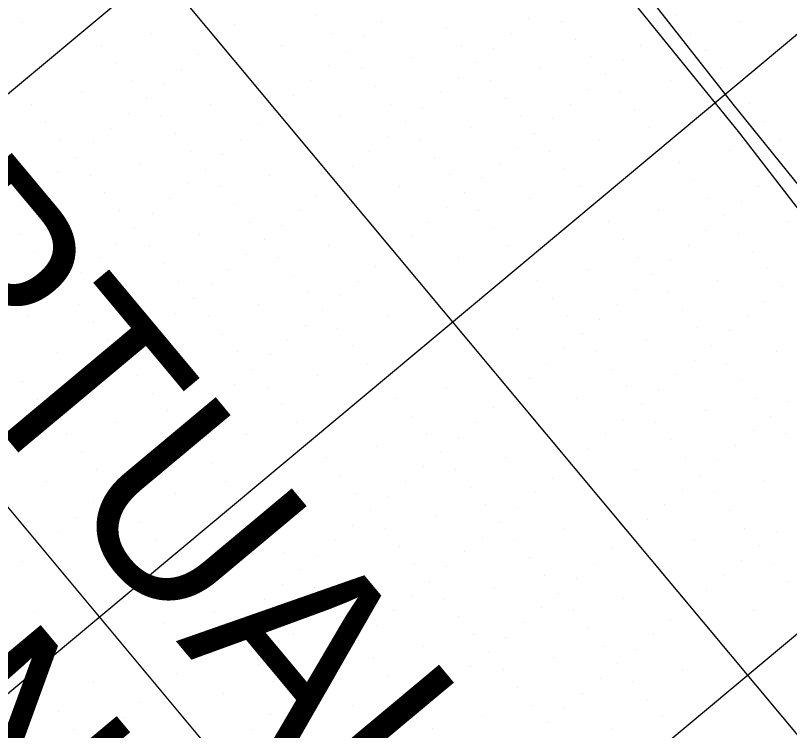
# Model space of a CAD drawing. Extents: x 2042995 to 2043795, y 305365 to 306249.
# Drawn here: x 2043457.74 to 2043491.39, y 305552.17 to 305583.24 of the extents above; entities that cross this region are included whole.
import ezdxf

# ---------------------------------------------------------------- set-up
doc = ezdxf.new("R2010")
doc.units = 0
for name, color, linetype in [('BR_CONCRETE', 7, 'Continuous'), ('BR_EXIST_GROUND_LT', 7, 'Continuous'), ('BR_EXIST_GROUND_RT', 7, 'Continuous'), ('BR_GRID DOTS', 7, 'Continuous'), ('BR_GRID LINES', 7, 'Continuous'), ('BR_TEXT', 7, 'Continuous')]:
    doc.layers.add(name, color=color, linetype=linetype)

msp = doc.modelspace()

# ---------------------------------------------------------------- linework, layer by layer
at = {"layer": 'BR_CONCRETE'}
msp.add_spline([(2043139.109, 306017.548), (2043148.199, 306007.16), (2043160.233, 305993.368), (2043172.245, 305979.557), (2043184.234, 305965.727), (2043196.201, 305951.879), (2043208.145, 305938.012), (2043220.067, 305924.126), (2043231.966, 305910.221), (2043243.843, 305896.297), (2043255.698, 305882.355), (2043267.529, 305868.394), (2043279.339, 305854.414), (2043291.126, 305840.415), (2043302.89, 305826.398), (2043314.632, 305812.361), (2043326.352, 305798.306), (2043338.049, 305784.233), (2043349.724, 305770.14), (2043361.376, 305756.029), (2043373.005, 305741.899), (2043384.613, 305727.75), (2043396.197, 305713.582), (2043407.76, 305699.396), (2043419.299, 305685.191), (2043430.817, 305670.967), (2043442.311, 305656.724), (2043453.784, 305642.463), (2043465.234, 305628.182), (2043476.661, 305613.883), (2043488.066, 305599.566), (2043499.448, 305585.229), (2043510.808, 305570.874), (2043522.146, 305556.5), (2043533.461, 305542.107), (2043544.753, 305527.695), (2043547.219, 305524.543)], degree=3, dxfattribs=at)
at = {"layer": 'BR_EXIST_GROUND_LT'}
msp.add_lwpolyline([(2043477.26, 305594.256), (2043488.931, 305579.394), (2043492.71, 305574.713)], dxfattribs=at)
at = {"layer": 'BR_EXIST_GROUND_RT'}
msp.add_lwpolyline([(2043484.67, 305583.731), (2043489.212, 305578.131), (2043500.132, 305563.996)], dxfattribs=at)
at = {"layer": 'BR_GRID DOTS'}
for p, q in [((2043486.462, 305583.243), (2043486.462, 305583.243)), ((2043458.038, 305582.955), (2043458.038, 305582.955)), ((2043470.841, 305583.225), (2043470.841, 305583.225)), ((2043473.658, 305582.972), (2043473.658, 305582.972)), ((2043480.06, 305583.108), (2043480.06, 305583.108)), ((2043481.468, 305582.981), (2043481.468, 305582.981)), ((2043489.279, 305582.99), (2043489.279, 305582.99)), ((2043467.257, 305582.837), (2043467.257, 305582.837)), ((2043476.475, 305582.719), (2043476.475, 305582.719)), ((2043485.694, 305582.602), (2043485.694, 305582.602)), ((2043463.672, 305582.449), (2043463.672, 305582.449)), ((2043471.482, 305582.458), (2043471.482, 305582.458)), ((2043472.891, 305582.331), (2043472.891, 305582.331)), ((2043479.292, 305582.467), (2043479.292, 305582.467)), ((2043487.103, 305582.475), (2043487.103, 305582.475)), ((2043461.496, 305581.935), (2043461.496, 305581.935)), ((2043466.489, 305582.196), (2043466.489, 305582.196)), ((2043469.306, 305581.943), (2043469.306, 305581.943)), ((2043477.116, 305581.952), (2043477.116, 305581.952)), ((2043482.109, 305582.214), (2043482.109, 305582.214)), ((2043484.927, 305581.961), (2043484.927, 305581.961)), ((2043465.721, 305581.555), (2043465.721, 305581.555)), ((2043472.123, 305581.69), (2043472.123, 305581.69)), ((2043478.525, 305581.825), (2043478.525, 305581.825)), ((2043487.744, 305581.708), (2043487.744, 305581.708)), ((2043474.94, 305581.437), (2043474.94, 305581.437)), ((2043482.751, 305581.446), (2043482.751, 305581.446)), ((2043484.159, 305581.32), (2043484.159, 305581.32)), ((2043462.137, 305581.167), (2043462.137, 305581.167)), ((2043464.954, 305580.914), (2043464.954, 305580.914)), ((2043471.356, 305581.049), (2043471.356, 305581.049)), ((2043472.764, 305580.923), (2043472.764, 305580.923)), ((2043477.757, 305581.184), (2043477.757, 305581.184)), ((2043480.574, 305580.931), (2043480.574, 305580.931)), ((2043488.385, 305580.94), (2043488.385, 305580.94)), ((2043476.99, 305580.543), (2043476.99, 305580.543)), ((2043483.392, 305580.678), (2043483.392, 305580.678)), ((2043462.778, 305580.4), (2043462.778, 305580.4)), ((2043464.186, 305580.273), (2043464.186, 305580.273)), ((2043470.588, 305580.408), (2043470.588, 305580.408)), ((2043478.398, 305580.417), (2043478.398, 305580.417)), ((2043486.209, 305580.425), (2043486.209, 305580.425)), ((2043460.602, 305579.885), (2043460.602, 305579.885)), ((2043473.405, 305580.155), (2043473.405, 305580.155)), ((2043476.222, 305579.902), (2043476.222, 305579.902)), ((2043482.624, 305580.037), (2043482.624, 305580.037)), ((2043484.033, 305579.911), (2043484.033, 305579.911)), ((2043463.419, 305579.632), (2043463.419, 305579.632)), ((2043469.821, 305579.767), (2043469.821, 305579.767)), ((2043479.039, 305579.649), (2043479.039, 305579.649)), ((2043458.426, 305579.371), (2043458.426, 305579.371)), ((2043466.236, 305579.379), (2043466.236, 305579.379)), ((2043474.046, 305579.388), (2043474.046, 305579.388)), ((2043475.455, 305579.261), (2043475.455, 305579.261)), ((2043481.856, 305579.396), (2043481.856, 305579.396)), ((2043489.667, 305579.405), (2043489.667, 305579.405)), ((2043462.651, 305578.991), (2043462.651, 305578.991)), ((2043464.06, 305578.865), (2043464.06, 305578.865)), ((2043469.053, 305579.126), (2043469.053, 305579.126)), ((2043471.87, 305578.873), (2043471.87, 305578.873)), ((2043479.68, 305578.882), (2043479.68, 305578.882)), ((2043484.674, 305579.143), (2043484.674, 305579.143)), ((2043459.067, 305578.603), (2043459.067, 305578.603)), ((2043474.687, 305578.62), (2043474.687, 305578.62)), ((2043481.089, 305578.755), (2043481.089, 305578.755)), ((2043490.308, 305578.637), (2043490.308, 305578.637)), ((2043461.884, 305578.35), (2043461.884, 305578.35)), ((2043468.286, 305578.485), (2043468.286, 305578.485)), ((2043477.504, 305578.367), (2043477.504, 305578.367)), ((2043485.315, 305578.376), (2043485.315, 305578.376)), ((2043464.701, 305578.097), (2043464.701, 305578.097)), ((2043473.92, 305577.979), (2043473.92, 305577.979)), ((2043475.328, 305577.853), (2043475.328, 305577.853)), ((2043480.321, 305578.114), (2043480.321, 305578.114)), ((2043483.139, 305577.861), (2043483.139, 305577.861)), ((2043490.949, 305577.87), (2043490.949, 305577.87)), ((2043459.708, 305577.836), (2043459.708, 305577.836)), ((2043461.116, 305577.709), (2043461.116, 305577.709)), ((2043467.518, 305577.844), (2043467.518, 305577.844)), ((2043465.342, 305577.33), (2043465.342, 305577.33)), ((2043466.751, 305577.203), (2043466.751, 305577.203)), ((2043473.152, 305577.338), (2043473.152, 305577.338)), ((2043479.554, 305577.473), (2043479.554, 305577.473)), ((2043480.962, 305577.347), (2043480.962, 305577.347)), ((2043488.773, 305577.355), (2043488.773, 305577.355)), ((2043460.349, 305577.068), (2043460.349, 305577.068)), ((2043475.969, 305577.085), (2043475.969, 305577.085)), ((2043486.597, 305576.841), (2043486.597, 305576.841)), ((2043463.166, 305576.815), (2043463.166, 305576.815)), ((2043465.983, 305576.562), (2043465.983, 305576.562)), ((2043472.385, 305576.697), (2043472.385, 305576.697)), ((2043478.786, 305576.832), (2043478.786, 305576.832)), ((2043481.604, 305576.579), (2043481.604, 305576.579)), ((2043459.581, 305576.427), (2043459.581, 305576.427)), ((2043460.99, 305576.301), (2043460.99, 305576.301)), ((2043468.8, 305576.309), (2043468.8, 305576.309)), ((2043476.61, 305576.318), (2043476.61, 305576.318)), ((2043478.019, 305576.191), (2043478.019, 305576.191)), ((2043490.822, 305576.461), (2043490.822, 305576.461)), ((2043465.216, 305575.921), (2043465.216, 305575.921)), ((2043471.617, 305576.056), (2043471.617, 305576.056)), ((2043487.238, 305576.073), (2043487.238, 305576.073)), ((2043458.814, 305575.786), (2043458.814, 305575.786)), ((2043461.631, 305575.533), (2043461.631, 305575.533)), ((2043466.624, 305575.795), (2043466.624, 305575.795)), ((2043474.434, 305575.803), (2043474.434, 305575.803)), ((2043477.251, 305575.55), (2043477.251, 305575.55)), ((2043482.245, 305575.812), (2043482.245, 305575.812)), ((2043490.055, 305575.82), (2043490.055, 305575.82)), ((2043464.448, 305575.28), (2043464.448, 305575.28)), ((2043470.85, 305575.415), (2043470.85, 305575.415)), ((2043480.068, 305575.297), (2043480.068, 305575.297)), ((2043487.879, 305575.306), (2043487.879, 305575.306)), ((2043489.287, 305575.179), (2043489.287, 305575.179)), ((2043458.046, 305575.145), (2043458.046, 305575.145)), ((2043467.265, 305575.027), (2043467.265, 305575.027)), ((2043476.484, 305574.909), (2043476.484, 305574.909)), ((2043462.272, 305574.766), (2043462.272, 305574.766)), ((2043463.68, 305574.639), (2043463.68, 305574.639)), ((2043470.082, 305574.774), (2043470.082, 305574.774)), ((2043477.892, 305574.783), (2043477.892, 305574.783)), ((2043485.703, 305574.791), (2043485.703, 305574.791)), ((2043488.52, 305574.538), (2043488.52, 305574.538)), ((2043460.096, 305574.251), (2043460.096, 305574.251)), ((2043467.906, 305574.26), (2043467.906, 305574.26)), ((2043475.716, 305574.268), (2043475.716, 305574.268)), ((2043483.527, 305574.277), (2043483.527, 305574.277)), ((2043491.337, 305574.285), (2043491.337, 305574.285)), ((2043462.913, 305573.998), (2043462.913, 305573.998)), ((2043469.315, 305574.133), (2043469.315, 305574.133)), ((2043478.533, 305574.015), (2043478.533, 305574.015)), ((2043487.752, 305573.897), (2043487.752, 305573.897)), ((2043457.92, 305573.737), (2043457.92, 305573.737)), ((2043465.73, 305573.745), (2043465.73, 305573.745)), ((2043468.547, 305573.492), (2043468.547, 305573.492)), ((2043474.949, 305573.627), (2043474.949, 305573.627)), ((2043484.168, 305573.509), (2043484.168, 305573.509)), ((2043489.161, 305573.771), (2043489.161, 305573.771)), ((2043462.145, 305573.357), (2043462.145, 305573.357)), ((2043463.554, 305573.231), (2043463.554, 305573.231)), ((2043471.364, 305573.239), (2043471.364, 305573.239)), ((2043479.174, 305573.248), (2043479.174, 305573.248)), ((2043486.985, 305573.256), (2043486.985, 305573.256)), ((2043458.561, 305572.969), (2043458.561, 305572.969)), ((2043467.78, 305572.851), (2043467.78, 305572.851)), ((2043474.181, 305572.986), (2043474.181, 305572.986)), ((2043489.802, 305573.003), (2043489.802, 305573.003)), ((2043461.378, 305572.716), (2043461.378, 305572.716)), ((2043469.188, 305572.725), (2043469.188, 305572.725)), ((2043476.998, 305572.733), (2043476.998, 305572.733)), ((2043484.809, 305572.742), (2043484.809, 305572.742)), ((2043486.217, 305572.615), (2043486.217, 305572.615)), ((2043459.202, 305572.202), (2043459.202, 305572.202)), ((2043464.195, 305572.463), (2043464.195, 305572.463)), ((2043467.012, 305572.21), (2043467.012, 305572.21)), ((2043473.414, 305572.345), (2043473.414, 305572.345)), ((2043482.633, 305572.227), (2043482.633, 305572.227)), ((2043490.443, 305572.236), (2043490.443, 305572.236)), ((2043460.61, 305572.075), (2043460.61, 305572.075)), ((2043469.829, 305571.957), (2043469.829, 305571.957)), ((2043485.45, 305571.974), (2043485.45, 305571.974)), ((2043464.836, 305571.696), (2043464.836, 305571.696)), ((2043466.245, 305571.569), (2043466.245, 305571.569)), ((2043472.646, 305571.704), (2043472.646, 305571.704)), ((2043480.457, 305571.713), (2043480.457, 305571.713)), ((2043488.267, 305571.721), (2043488.267, 305571.721)), ((2043491.084, 305571.468), (2043491.084, 305571.468)), ((2043459.843, 305571.434), (2043459.843, 305571.434)), ((2043462.66, 305571.181), (2043462.66, 305571.181)), ((2043470.47, 305571.19), (2043470.47, 305571.19)), ((2043484.682, 305571.333), (2043484.682, 305571.333)), ((2043486.091, 305571.207), (2043486.091, 305571.207)), ((2043459.075, 305570.793), (2043459.075, 305570.793)), ((2043465.477, 305570.928), (2043465.477, 305570.928)), ((2043471.879, 305571.063), (2043471.879, 305571.063)), ((2043481.098, 305570.945), (2043481.098, 305570.945)), ((2043490.316, 305570.827), (2043490.316, 305570.827)), ((2043460.484, 305570.666), (2043460.484, 305570.666)), ((2043468.294, 305570.675), (2043468.294, 305570.675)), ((2043483.915, 305570.692), (2043483.915, 305570.692)), ((2043458.308, 305570.152), (2043458.308, 305570.152)), ((2043464.71, 305570.287), (2043464.71, 305570.287)), ((2043466.118, 305570.161), (2043466.118, 305570.161)), ((2043471.111, 305570.422), (2043471.111, 305570.422)), ((2043473.928, 305570.169), (2043473.928, 305570.169)), ((2043481.739, 305570.178), (2043481.739, 305570.178)), ((2043486.732, 305570.439), (2043486.732, 305570.439)), ((2043489.549, 305570.186), (2043489.549, 305570.186)), ((2043461.125, 305569.899), (2043461.125, 305569.899)), ((2043470.344, 305569.781), (2043470.344, 305569.781)), ((2043483.147, 305570.051), (2043483.147, 305570.051)), ((2043463.942, 305569.646), (2043463.942, 305569.646)), ((2043471.752, 305569.655), (2043471.752, 305569.655)), ((2043479.562, 305569.663), (2043479.562, 305569.663)), ((2043487.373, 305569.672), (2043487.373, 305569.672)), ((2043488.781, 305569.545), (2043488.781, 305569.545)), ((2043461.766, 305569.131), (2043461.766, 305569.131)), ((2043466.759, 305569.393), (2043466.759, 305569.393)), ((2043469.576, 305569.14), (2043469.576, 305569.14)), ((2043482.38, 305569.41), (2043482.38, 305569.41)), ((2043485.197, 305569.157), (2043485.197, 305569.157)), ((2043463.174, 305569.005), (2043463.174, 305569.005)), ((2043472.393, 305568.887), (2043472.393, 305568.887)), ((2043481.612, 305568.769), (2043481.612, 305568.769)), ((2043488.014, 305568.904), (2043488.014, 305568.904)), ((2043459.59, 305568.617), (2043459.59, 305568.617)), ((2043467.4, 305568.625), (2043467.4, 305568.625)), ((2043468.809, 305568.499), (2043468.809, 305568.499)), ((2043483.021, 305568.643), (2043483.021, 305568.643)), ((2043490.831, 305568.651), (2043490.831, 305568.651)), ((2043462.407, 305568.364), (2043462.407, 305568.364)), ((2043465.224, 305568.111), (2043465.224, 305568.111)), ((2043473.034, 305568.12), (2043473.034, 305568.12)), ((2043480.845, 305568.128), (2043480.845, 305568.128)), ((2043487.246, 305568.263), (2043487.246, 305568.263)), ((2043488.655, 305568.137), (2043488.655, 305568.137)), ((2043468.041, 305567.858), (2043468.041, 305567.858)), ((2043483.662, 305567.875), (2043483.662, 305567.875)), ((2043461.639, 305567.723), (2043461.639, 305567.723)), ((2043463.048, 305567.596), (2043463.048, 305567.596)), ((2043470.858, 305567.605), (2043470.858, 305567.605)), ((2043480.077, 305567.487), (2043480.077, 305567.487)), ((2043486.479, 305567.622), (2043486.479, 305567.622)), ((2043458.055, 305567.335), (2043458.055, 305567.335)), ((2043460.872, 305567.082), (2043460.872, 305567.082)), ((2043467.274, 305567.217), (2043467.274, 305567.217)), ((2043468.682, 305567.09), (2043468.682, 305567.09)), ((2043476.492, 305567.099), (2043476.492, 305567.099)), ((2043484.303, 305567.108), (2043484.303, 305567.108)), ((2043489.296, 305567.369), (2043489.296, 305567.369)), ((2043463.689, 305566.829), (2043463.689, 305566.829)), ((2043479.31, 305566.846), (2043479.31, 305566.846)), ((2043485.711, 305566.981), (2043485.711, 305566.981)), ((2043458.696, 305566.567), (2043458.696, 305566.567)), ((2043460.104, 305566.441), (2043460.104, 305566.441)), ((2043466.506, 305566.576), (2043466.506, 305566.576)), ((2043474.316, 305566.584), (2043474.316, 305566.584)), ((2043482.127, 305566.593), (2043482.127, 305566.593)), ((2043489.937, 305566.602), (2043489.937, 305566.602)), ((2043491.345, 305566.475), (2043491.345, 305566.475)), ((2043469.323, 305566.323), (2043469.323, 305566.323)), ((2043478.542, 305566.205), (2043478.542, 305566.205)), ((2043484.944, 305566.34), (2043484.944, 305566.34)), ((2043487.761, 305566.087), (2043487.761, 305566.087)), ((2043459.337, 305565.8), (2043459.337, 305565.8)), ((2043464.33, 305566.061), (2043464.33, 305566.061)), ((2043465.739, 305565.935), (2043465.739, 305565.935)), ((2043474.957, 305565.817), (2043474.957, 305565.817)), ((2043490.578, 305565.834), (2043490.578, 305565.834)), ((2043462.154, 305565.547), (2043462.154, 305565.547)), ((2043469.964, 305565.555), (2043469.964, 305565.555)), ((2043477.774, 305565.564), (2043477.774, 305565.564)), ((2043484.176, 305565.699), (2043484.176, 305565.699)), ((2043485.585, 305565.573), (2043485.585, 305565.573)), ((2043458.569, 305565.159), (2043458.569, 305565.159)), ((2043464.971, 305565.294), (2043464.971, 305565.294)), ((2043489.81, 305565.193), (2043489.81, 305565.193)), ((2043491.219, 305565.067), (2043491.219, 305565.067)), ((2043459.978, 305565.032), (2043459.978, 305565.032)), ((2043467.788, 305565.041), (2043467.788, 305565.041)), ((2043475.598, 305565.049), (2043475.598, 305565.049)), ((2043477.007, 305564.923), (2043477.007, 305564.923)), ((2043483.409, 305565.058), (2043483.409, 305565.058)), ((2043486.226, 305564.805), (2043486.226, 305564.805)), ((2043457.802, 305564.518), (2043457.802, 305564.518)), ((2043464.204, 305564.653), (2043464.204, 305564.653)), ((2043465.612, 305564.526), (2043465.612, 305564.526)), ((2043473.422, 305564.535), (2043473.422, 305564.535)), ((2043482.641, 305564.417), (2043482.641, 305564.417)), ((2043489.043, 305564.552), (2043489.043, 305564.552)), ((2043460.619, 305564.265), (2043460.619, 305564.265)), ((2043476.239, 305564.282), (2043476.239, 305564.282)), ((2043463.436, 305564.012), (2043463.436, 305564.012)), ((2043466.253, 305563.759), (2043466.253, 305563.759)), ((2043471.246, 305564.02), (2043471.246, 305564.02)), ((2043479.057, 305564.029), (2043479.057, 305564.029)), ((2043481.874, 305563.776), (2043481.874, 305563.776)), ((2043486.867, 305564.037), (2043486.867, 305564.037)), ((2043488.275, 305563.911), (2043488.275, 305563.911)), ((2043461.26, 305563.497), (2043461.26, 305563.497)), ((2043475.472, 305563.641), (2043475.472, 305563.641)), ((2043476.88, 305563.514), (2043476.88, 305563.514)), ((2043484.691, 305563.523), (2043484.691, 305563.523)), ((2043462.669, 305563.371), (2043462.669, 305563.371)), ((2043471.887, 305563.253), (2043471.887, 305563.253)), ((2043481.106, 305563.135), (2043481.106, 305563.135)), ((2043487.508, 305563.27), (2043487.508, 305563.27)), ((2043459.084, 305562.983), (2043459.084, 305562.983)), ((2043461.901, 305562.73), (2043461.901, 305562.73)), ((2043466.894, 305562.991), (2043466.894, 305562.991)), ((2043474.704, 305563), (2043474.704, 305563)), ((2043477.521, 305562.747), (2043477.521, 305562.747)), ((2043490.325, 305563.017), (2043490.325, 305563.017)), ((2043464.718, 305562.477), (2043464.718, 305562.477)), ((2043472.528, 305562.485), (2043472.528, 305562.485)), ((2043480.339, 305562.494), (2043480.339, 305562.494)), ((2043486.74, 305562.629), (2043486.74, 305562.629)), ((2043488.149, 305562.502), (2043488.149, 305562.502)), ((2043461.133, 305562.089), (2043461.133, 305562.089)), ((2043473.937, 305562.359), (2043473.937, 305562.359)), ((2043462.542, 305561.962), (2043462.542, 305561.962)), ((2043470.352, 305561.971), (2043470.352, 305561.971)), ((2043473.169, 305561.718), (2043473.169, 305561.718)), ((2043478.163, 305561.979), (2043478.163, 305561.979)), ((2043479.571, 305561.853), (2043479.571, 305561.853)), ((2043485.973, 305561.988), (2043485.973, 305561.988)), ((2043488.79, 305561.735), (2043488.79, 305561.735)), ((2043460.366, 305561.448), (2043460.366, 305561.448)), ((2043468.176, 305561.456), (2043468.176, 305561.456)), ((2043475.986, 305561.465), (2043475.986, 305561.465)), ((2043463.183, 305561.195), (2043463.183, 305561.195)), ((2043472.402, 305561.077), (2043472.402, 305561.077)), ((2043478.804, 305561.212), (2043478.804, 305561.212)), ((2043485.205, 305561.347), (2043485.205, 305561.347)), ((2043459.598, 305560.807), (2043459.598, 305560.807)), ((2043468.817, 305560.689), (2043468.817, 305560.689)), ((2043473.81, 305560.95), (2043473.81, 305560.95)), ((2043481.621, 305560.959), (2043481.621, 305560.959)), ((2043484.438, 305560.706), (2043484.438, 305560.706)), ((2043489.431, 305560.967), (2043489.431, 305560.967)), ((2043490.839, 305560.841), (2043490.839, 305560.841)), ((2043463.824, 305560.427), (2043463.824, 305560.427)), ((2043471.634, 305560.436), (2043471.634, 305560.436)), ((2043478.036, 305560.571), (2043478.036, 305560.571)), ((2043479.445, 305560.444), (2043479.445, 305560.444)), ((2043487.255, 305560.453), (2043487.255, 305560.453)), ((2043458.831, 305560.166), (2043458.831, 305560.166)), ((2043474.451, 305560.183), (2043474.451, 305560.183)), ((2043483.67, 305560.065), (2043483.67, 305560.065)), ((2043490.072, 305560.2), (2043490.072, 305560.2)), ((2043461.648, 305559.913), (2043461.648, 305559.913)), ((2043469.458, 305559.921), (2043469.458, 305559.921)), ((2043470.867, 305559.795), (2043470.867, 305559.795)), ((2043477.268, 305559.93), (2043477.268, 305559.93)), ((2043458.063, 305559.525), (2043458.063, 305559.525)), ((2043467.282, 305559.407), (2043467.282, 305559.407)), ((2043475.092, 305559.415), (2043475.092, 305559.415)), ((2043480.086, 305559.677), (2043480.086, 305559.677)), ((2043482.903, 305559.424), (2043482.903, 305559.424)), ((2043489.304, 305559.559), (2043489.304, 305559.559)), ((2043490.713, 305559.432), (2043490.713, 305559.432)), ((2043470.099, 305559.154), (2043470.099, 305559.154)), ((2043476.501, 305559.289), (2043476.501, 305559.289)), ((2043465.106, 305558.892), (2043465.106, 305558.892)), ((2043472.916, 305558.901), (2043472.916, 305558.901)), ((2043480.727, 305558.909), (2043480.727, 305558.909)), ((2043482.135, 305558.783), (2043482.135, 305558.783)), ((2043488.537, 305558.918), (2043488.537, 305558.918)), ((2043469.332, 305558.513), (2043469.332, 305558.513)), ((2043470.74, 305558.386), (2043470.74, 305558.386)), ((2043475.733, 305558.648), (2043475.733, 305558.648)), ((2043478.551, 305558.395), (2043478.551, 305558.395)), ((2043491.354, 305558.665), (2043491.354, 305558.665)), ((2043465.747, 305558.125), (2043465.747, 305558.125)), ((2043474.966, 305558.007), (2043474.966, 305558.007)), ((2043481.368, 305558.142), (2043481.368, 305558.142)), ((2043487.769, 305558.277), (2043487.769, 305558.277)), ((2043468.564, 305557.872), (2043468.564, 305557.872)), ((2043476.374, 305557.88), (2043476.374, 305557.88)), ((2043484.185, 305557.889), (2043484.185, 305557.889)), ((2043458.578, 305557.349), (2043458.578, 305557.349)), ((2043466.388, 305557.357), (2043466.388, 305557.357)), ((2043471.381, 305557.619), (2043471.381, 305557.619)), ((2043474.198, 305557.366), (2043474.198, 305557.366)), ((2043480.6, 305557.501), (2043480.6, 305557.501)), ((2043482.009, 305557.374), (2043482.009, 305557.374)), ((2043487.002, 305557.636), (2043487.002, 305557.636)), ((2043489.819, 305557.383), (2043489.819, 305557.383)), ((2043467.797, 305557.231), (2043467.797, 305557.231)), ((2043477.016, 305557.113), (2043477.016, 305557.113)), ((2043486.234, 305556.995), (2043486.234, 305556.995)), ((2043464.212, 305556.843), (2043464.212, 305556.843)), ((2043472.022, 305556.851), (2043472.022, 305556.851)), ((2043473.431, 305556.725), (2043473.431, 305556.725)), ((2043479.833, 305556.86), (2043479.833, 305556.86)), ((2043467.029, 305556.59), (2043467.029, 305556.59)), ((2043469.846, 305556.337), (2043469.846, 305556.337)), ((2043477.657, 305556.345), (2043477.657, 305556.345)), ((2043482.65, 305556.607), (2043482.65, 305556.607)), ((2043485.467, 305556.354), (2043485.467, 305556.354)), ((2043472.663, 305556.084), (2043472.663, 305556.084)), ((2043479.065, 305556.219), (2043479.065, 305556.219)), ((2043466.262, 305555.949), (2043466.262, 305555.949)), ((2043467.67, 305555.822), (2043467.67, 305555.822)), ((2043475.48, 305555.831), (2043475.48, 305555.831)), ((2043483.291, 305555.839), (2043483.291, 305555.839)), ((2043484.699, 305555.713), (2043484.699, 305555.713)), ((2043465.494, 305555.308), (2043465.494, 305555.308)), ((2043471.896, 305555.443), (2043471.896, 305555.443)), ((2043473.304, 305555.316), (2043473.304, 305555.316)), ((2043478.298, 305555.578), (2043478.298, 305555.578)), ((2043481.115, 305555.325), (2043481.115, 305555.325)), ((2043468.311, 305555.055), (2043468.311, 305555.055)), ((2043483.932, 305555.072), (2043483.932, 305555.072)), ((2043464.727, 305554.667), (2043464.727, 305554.667)), ((2043471.128, 305554.802), (2043471.128, 305554.802)), ((2043477.53, 305554.937), (2043477.53, 305554.937)), ((2043478.939, 305554.81), (2043478.939, 305554.81)), ((2043486.749, 305554.819), (2043486.749, 305554.819)), ((2043473.945, 305554.549), (2043473.945, 305554.549)), ((2043476.763, 305554.296), (2043476.763, 305554.296)), ((2043483.164, 305554.431), (2043483.164, 305554.431)), ((2043484.573, 305554.304), (2043484.573, 305554.304)), ((2043461.142, 305554.278), (2043461.142, 305554.278)), ((2043463.959, 305554.026), (2043463.959, 305554.026)), ((2043468.952, 305554.287), (2043468.952, 305554.287)), ((2043470.361, 305554.161), (2043470.361, 305554.161)), ((2043479.58, 305554.043), (2043479.58, 305554.043)), ((2043458.966, 305553.764), (2043458.966, 305553.764)), ((2043466.776, 305553.773), (2043466.776, 305553.773)), ((2043474.586, 305553.781), (2043474.586, 305553.781)), ((2043475.995, 305553.655), (2043475.995, 305553.655)), ((2043482.397, 305553.79), (2043482.397, 305553.79)), ((2043463.192, 305553.384), (2043463.192, 305553.384)), ((2043469.593, 305553.52), (2043469.593, 305553.52)), ((2043485.214, 305553.537), (2043485.214, 305553.537)), ((2043459.607, 305552.996), (2043459.607, 305552.996)), ((2043472.41, 305553.267), (2043472.41, 305553.267)), ((2043475.227, 305553.014), (2043475.227, 305553.014)), ((2043480.221, 305553.275), (2043480.221, 305553.275)), ((2043481.629, 305553.149), (2043481.629, 305553.149)), ((2043462.424, 305552.743), (2043462.424, 305552.743)), ((2043468.826, 305552.879), (2043468.826, 305552.879)), ((2043470.234, 305552.752), (2043470.234, 305552.752)), ((2043478.045, 305552.761), (2043478.045, 305552.761)), ((2043485.855, 305552.769), (2043485.855, 305552.769)), ((2043474.46, 305552.373), (2043474.46, 305552.373)), ((2043480.862, 305552.508), (2043480.862, 305552.508)), ((2043460.248, 305552.229), (2043460.248, 305552.229)), ((2043468.058, 305552.237), (2043468.058, 305552.237)), ((2043475.869, 305552.246), (2043475.869, 305552.246)), ((2043483.679, 305552.255), (2043483.679, 305552.255))]:
    msp.add_line(p, q, dxfattribs=at)
at = {"layer": 'BR_GRID LINES'}
for p, q in [((2043194.694, 305907.624), (2043538.711, 305495.723)), ((2043179.344, 305894.804), (2043523.36, 305482.903)), ((2043540.677, 305649.369), (2043433.224, 305559.625)), ((2043553.497, 305634.019), (2043446.045, 305544.275)), ((2043566.318, 305618.668), (2043458.865, 305528.925))]:
    msp.add_line(p, q, dxfattribs=at)

# ---------------------------------------------------------------- texts
at = {"layer": 'BR_TEXT'}
for s, height, p in [('NOT FOR CONSTRUCTION', 8.12508, (2043408.31, 305604.579)), ('CONCEPTUAL PLANS', 8.12508, (2043425.621, 305602.864)), ('DEPARTMENT  OF  TRANSPORTATION', 4.71703, (2043416.171, 305551.427))]:
    msp.add_text(s, height=height, rotation=309.8684, dxfattribs=at).set_placement(p)

doc.saveas('drawing.dxf')
